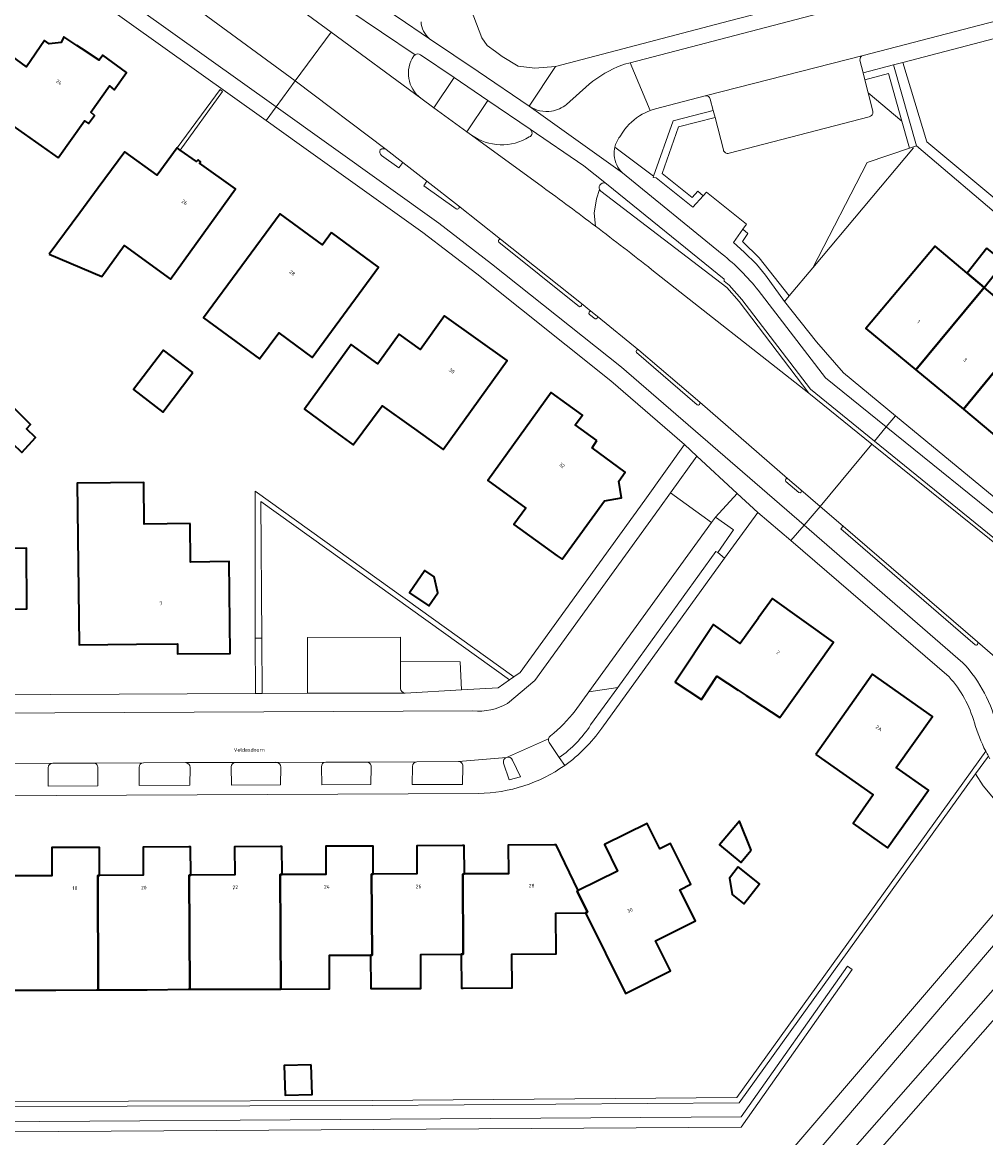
# Model space of a CAD drawing. Header units: metres. Extents: x 197700 to 204338, y 317132 to 325229.
# Tile 975 of 1056: x 199047 to 199142, y 320847 to 320957. Entities that reach past the tile are written whole.
import ezdxf
from ezdxf.enums import TextEntityAlignment as Align

# ---------------------------------------------------------------- set-up
doc = ezdxf.new("R2010")
doc.units = ezdxf.units.M
for name, color, linetype, lineweight in [('B-WE-GR-BEPLANTING_CULTUUR_BODEMBEDEKKER-GV', 90, 'Continuous', 18), ('B-WE-GR-BEPLANTING_CULTUUR_HEESTERS-GV', 90, 'Continuous', 18), ('B-WE-GR-GROENVOORZIENING-GV', 80, 'Continuous', 18), ('B-WE-IE-TERREINAFSCHEIDING_KUNSTMATIG_HEKWERK-G', 20, 'IE-TERREINAFSCHEIDING-KUNSTMATIG', 18), ('B-WE-IE-TERREINAFSCHEIDING_KUNSTMATIG_MUUR-G', 90, 'IE-TERREINAFSCHEIDING-KUNSTMATIG-DICHT', 18), ('B-WE-OG-BEBOUWING-GV', 7, 'Continuous', 35), ('B-WE-OG-BEBOUWING-T18', 10, 'Continuous', 18), ('B-WE-OG-TERREIN_CULTUURSCHEIDING-GV', 7, 'Continuous', 18), ('B-WE-OG-TERREIN_ERF-GV', 7, 'Continuous', 18), ('B-WE-OG-TOPOGRAFIE-T18', 10, 'Continuous', 18), ('B-WE-VH-VERHARDING_ASFALT-GV', 252, 'Continuous', 18), ('B-WE-VH-VERHARDING_BETONSTRAATSTEEN-GV', 252, 'Continuous', 18), ('B-WE-VH-VERHARDING_OPEN-GV', 252, 'Continuous', 18), ('B-WE-VH-VERHARDING_SIERBESTRATING-GV', 252, 'Continuous', 18), ('B-WE-VH-VERHARDING_STRAATBAKSTEEN-GV', 252, 'Continuous', 18), ('B-WE-VH-VERHARDING_TEGEL-GV', 252, 'Continuous', 18)]:
    doc.layers.add(name, color=color, linetype=linetype, lineweight=lineweight)
doc.styles.add('NLCS-ISO-M200-T18', font='NLCS-ISO.ttf', dxfattribs={"height": 0.36})
doc.linetypes.add('IE-TERREINAFSCHEIDING-KUNSTMATIG', pattern='A,4,[82,NLCS.SHX,S=0.75,R=90,X=0,Y=0],4,-2', length=10)
doc.linetypes.add('IE-TERREINAFSCHEIDING-KUNSTMATIG-DICHT', pattern='A,8,-1,[82,NLCS.SHX,S=0.75,R=90,X=0,Y=0],-1', length=10)

msp = doc.modelspace()

# ---------------------------------------------------------------- linework, layer by layer
at = {"layer": 'B-WE-GR-BEPLANTING_CULTUUR_BODEMBEDEKKER-GV'}
for points in [[(199085.846, 320953.977, 0.4072445), (199086.522, 320949.799)], [(199086.476, 320954.074, 0.3167036), (199085.955, 320954.083)], [(199091.524, 320946.152, 0.2991695), (199097.227, 320945.972)], [(199097.227, 320945.972, 0.5835424), (199097.304, 320946.749)], [(199101.748, 320889.377, -0.0562109), (199099.315, 320886.9)], [(199100.177, 320884.768, 0.095987), (199103.273, 320887.975)], [(199099.315, 320886.9, 0.2003085), (199099.118, 320886.607)], [(199099.118, 320886.607, 0.2031256), (199099.19, 320886.262)], [(199050.216, 320884.214, 0.4022026), (199049.754, 320883.756)], [(199054.644, 320883.745, 0.4507729), (199054.235, 320884.22)], [(199059.147, 320884.242, 0.4085145), (199058.726, 320883.794)], [(199063.757, 320883.793, 0.399139), (199063.294, 320884.262)], [(199068.231, 320884.278, 0.3884236), (199067.805, 320883.857)], [(199072.704, 320883.823, 0.3991557), (199072.259, 320884.29)], [(199077.134, 320884.317, 0.3770139), (199076.714, 320883.851)], [(199081.614, 320883.85, 0.4225226), (199081.158, 320884.322)], [(199086.135, 320884.351, 0.4015336), (199085.685, 320883.892)], [(199090.68, 320883.924, 0.4187099), (199090.229, 320884.371)]]:
    msp.add_lwpolyline(points, format="xyb", dxfattribs=at)
for points in [[(199085.955, 320954.083), (199085.846, 320953.977)], [(199087.792, 320948.86), (199089.797, 320951.829), (199086.476, 320954.074)], [(199086.522, 320949.799), (199087.792, 320948.86)], [(199097.304, 320946.749), (199093.137, 320949.566), (199091.055, 320946.489)], [(199091.055, 320946.489), (199091.524, 320946.152)], [(199103.273, 320887.975), (199105.953, 320891.687), (199103.096, 320891.245), (199101.748, 320889.377)], [(199099.19, 320886.262), (199100.177, 320884.768)], [(199142.656, 320884.652), (199142.517, 320884.896), (199141.256, 320883.143), (199141.989, 320881.973), (199143.356, 320880.371), (199148.603, 320875.816), (199120.843, 320843.441), (199117.654, 320840.394), (199114.205, 320837.643), (199110.525, 320835.211), (199106.954, 320833.239), (199103.468, 320831.716), (199099.861, 320830.51), (199096.16, 320829.631), (199092.395, 320829.087), (199088.597, 320828.881), (199067.739, 320828.835), (199045.844, 320829.6), (199036.326, 320830.676), (199011.113, 320836.611), (199006.101, 320838.301), (199001, 320840.522), (199000.021, 320841.108)], [(199049.754, 320883.756), (199049.742, 320881.946), (199054.661, 320881.978), (199054.644, 320883.745)], [(199054.235, 320884.22), (199050.216, 320884.214)], [(199058.726, 320883.794), (199058.732, 320882.004), (199063.731, 320882.055), (199063.757, 320883.793)], [(199063.294, 320884.262), (199059.148, 320884.242), (199059.147, 320884.242)], [(199067.805, 320883.857), (199067.857, 320882.038), (199072.68, 320882.056), (199072.704, 320883.823)], [(199072.259, 320884.29), (199072.236, 320884.291), (199072.212, 320884.29), (199068.231, 320884.278)], [(199076.714, 320883.851), (199076.763, 320882.082), (199081.593, 320882.089), (199081.614, 320883.85)], [(199081.158, 320884.322), (199077.134, 320884.317)], [(199085.685, 320883.892), (199085.671, 320882.12), (199090.633, 320882.116), (199090.68, 320883.924)], [(199090.229, 320884.371), (199086.135, 320884.351)], [(199125.259, 320845.45), (199151.326, 320875.923), (199151.386, 320876.047), (199146.926, 320879.92)]]:
    msp.add_lwpolyline(points, dxfattribs=at)
msp.add_lwpolyline([(199070.826, 320896.528), (199070.86, 320891.093), (199075.341, 320891.114), (199075.342, 320896.591), (199084.504, 320896.622), (199084.517, 320894.239), (199090.387, 320894.202), (199090.545, 320891.439), (199094.149, 320891.639), (199095.261, 320892.415), (199070.741, 320910.003)], close=True, dxfattribs=at)
at = {"layer": 'B-WE-GR-BEPLANTING_CULTUUR_HEESTERS-GV'}
for points in [[(199070.191, 320896.528), (199070.826, 320896.528), (199070.741, 320910.003), (199095.261, 320892.415), (199095.696, 320892.718), (199070.162, 320911.033)], [(199070.86, 320891.093), (199070.826, 320896.528), (199070.191, 320896.528), (199070.202, 320891.09)]]:
    msp.add_lwpolyline(points, close=True, dxfattribs=at)
at = {"layer": 'B-WE-GR-GROENVOORZIENING-GV'}
for points in [[(199133.991, 320947.539), (199134.614, 320945.331), (199134.746, 320944.864), (199135.047, 320944.966), (199135.41, 320945.09), (199133.153, 320953.086), (199130.163, 320952.301), (199130.335, 320951.622), (199132.665, 320952.238)], [(199130.665, 320950.318), (199133.991, 320947.539), (199132.665, 320952.238), (199130.335, 320951.622)], [(199109.481, 320942.091), (199109.444, 320941.987), (199109.749, 320941.925), (199113.355, 320939.038), (199114.386, 320940.172), (199113.854, 320940.62), (199113.281, 320939.994), (199110.319, 320942.365), (199111.942, 320946.97), (199115.551, 320947.903), (199115.377, 320948.58), (199111.407, 320947.554)], [(198996.031, 320853.803), (198995.885, 320852.86), (199009.341, 320847.612), (199118.142, 320848.319), (199129.076, 320863.843), (199128.605, 320864.175), (199118.142, 320849.319), (199009.341, 320848.612)]]:
    msp.add_lwpolyline(points, close=True, dxfattribs=at)
for points in [[(199114.386, 320940.172), (199114.721, 320940.54), (199118.637, 320937.372), (199118.294, 320936.883), (199118.797, 320936.459), (199118.268, 320935.657), (199119.889, 320934.063), (199122.86, 320930.295), (199125.188, 320933.067), (199130.57, 320943.44), (199134.746, 320944.864), (199134.614, 320945.331), (199133.991, 320947.539), (199130.665, 320950.318), (199131.117, 320948.53), (199131.11, 320948.281)], [(199116.371, 320944.707), (199115.551, 320947.903), (199111.942, 320946.97), (199110.319, 320942.365), (199113.281, 320939.994), (199113.854, 320940.62), (199114.386, 320940.172)], [(199130.768, 320947.967), (199116.935, 320944.365)], [(199142.253, 320885.387), (199117.686, 320851.239), (199081.737, 320850.94), (199009.559, 320850.741), (199009.554, 320857.939), (199009.551, 320861.627), (199009.547, 320862.459), (199009.517, 320869.37), (199009.502, 320872.908), (199009.5, 320880.879), (199009.5, 320882.348), (199008.78, 320882.348), (199008.796, 320880.33), (199008.809, 320878.638), (199009.062, 320850.24), (199081.741, 320850.44), (199117.922, 320850.712)], [(199094.687, 320884.212), (199095.244, 320882.549), (199096.356, 320882.847), (199095.565, 320884.506)], [(199117.922, 320850.712), (199141.256, 320883.143), (199142.517, 320884.896)], [(199045.458, 320823.322), (199067.75, 320822.615), (199087.638, 320822.536), (199091.1, 320822.664), (199095.691, 320823.195), (199100.216, 320824.134), (199104.64, 320825.473), (199108.925, 320827.203), (199113.82, 320829.761), (199118.352, 320832.827), (199122.592, 320836.286), (199128.737, 320842.626), (199155.199, 320872.735), (199171.932, 320858.237), (199172.46, 320860.515), (199169.378, 320863.186), (199156.496, 320874.258)], [(199153.699, 320874.045), (199127.208, 320843.916)], [(199088.819, 320779.422), (199105.254, 320793.097), (199111.171, 320798.021), (199131.591, 320815.089), (199145.218, 320826.935), (199158.689, 320839.79), (199167.063, 320847.047), (199170.926, 320853.891), (199171.932, 320858.237), (199155.199, 320872.735), (199128.737, 320842.626), (199122.592, 320836.286), (199118.352, 320832.827), (199113.82, 320829.761), (199108.925, 320827.203), (199104.64, 320825.473), (199100.216, 320824.134), (199095.691, 320823.195), (199091.1, 320822.664), (199087.638, 320822.536), (199067.75, 320822.615), (199045.458, 320823.322)]]:
    msp.add_lwpolyline(points, dxfattribs=at)
for points in [[(199131.11, 320948.281, -0.2683245), (199130.768, 320947.967)], [(199116.935, 320944.365, -0.4368229), (199116.371, 320944.707)], [(199094.984, 320884.783, 0.4051616), (199094.687, 320884.212)], [(199095.565, 320884.506, 0.4037807), (199094.984, 320884.783)], [(199142.517, 320884.896, -0.0088681), (199142.253, 320885.387)]]:
    msp.add_lwpolyline(points, format="xyb", dxfattribs=at)
at = {"layer": 'B-WE-IE-TERREINAFSCHEIDING_KUNSTMATIG_HEKWERK-G'}
for points in [[(199125.188, 320933.067), (199135.127, 320944.899)], [(199122.41, 320929.759), (199122.86, 320930.295)]]:
    msp.add_lwpolyline(points, dxfattribs=at)
at = {"layer": 'B-WE-IE-TERREINAFSCHEIDING_KUNSTMATIG_MUUR-G'}
msp.add_lwpolyline([(199062.784, 320944.686), (199066.963, 320950.468), (199066.711, 320950.656), (199062.49, 320944.902)], dxfattribs=at)
at = {"layer": 'B-WE-OG-BEBOUWING-GV'}
for points in [[(199050.757, 320943.899), (199053.332, 320947.554), (199053.75, 320947.288), (199054.324, 320948.095), (199053.96, 320948.417), (199055.805, 320951), (199056.256, 320950.633), (199057.484, 320952.32), (199055.15, 320954.026), (199054.796, 320953.542), (199053.051, 320954.701), (199052.598, 320955.002), (199051.306, 320955.859), (199051.034, 320955.291), (199049.858, 320955.162), (199049.395, 320955.48), (199047.616, 320952.892), (199044.977, 320954.802), (199039.693, 320947.499), (199044.245, 320944.205), (199046.26, 320947.067)], [(199049.861, 320934.403), (199055.048, 320932.203), (199057.253, 320935.263), (199061.837, 320931.959), (199068.239, 320940.843), (199064.694, 320943.398), (199064.776, 320943.508), (199064.546, 320943.728), (199064.402, 320943.556), (199062.784, 320944.686), (199062.49, 320944.902), (199060.506, 320942.198), (199057.312, 320944.521), (199054.686, 320940.956), (199052.871, 320938.49)], [(199077.724, 320936.534), (199076.837, 320935.325), (199072.647, 320938.405), (199065.095, 320928.132), (199070.614, 320924.076), (199072.509, 320926.654), (199075.812, 320924.226), (199082.356, 320933.13)], [(199142.113, 320931.116), (199140.43, 320932.54), (199137.282, 320935.196), (199130.443, 320927.09), (199135.344, 320923.02), (199140.15, 320928.79)], [(199142.38, 320935.02), (199140.43, 320932.54), (199142.113, 320931.116), (199144.09, 320933.61)], [(199144.792, 320924.893), (199146.836, 320927.241), (199144.2, 320929.35), (199142.113, 320931.116), (199140.15, 320928.79), (199135.344, 320923.02), (199140.051, 320919.111)], [(199077.661, 320917.2), (199079.849, 320915.618), (199082.716, 320919.457), (199085.559, 320917.417), (199085.904, 320917.169), (199088.728, 320915.142), (199095.026, 320923.915), (199088.874, 320928.331), (199086.49, 320925.007), (199084.4, 320926.519), (199083.048, 320924.65), (199082.286, 320923.597), (199079.663, 320925.499), (199075.029, 320919.108)], [(199149.47, 320920.96), (199151.608, 320923.633), (199146.987, 320927.415), (199146.836, 320927.241), (199144.792, 320924.893), (199140.051, 320919.111), (199144.774, 320915.189)], [(199064.036, 320922.728), (199061.125, 320924.947), (199058.158, 320921.055), (199061.069, 320918.836)], [(199045.778, 320915.337), (199046.212, 320915.775), (199047.148, 320914.847), (199048.51, 320916.314), (199047.619, 320917.196), (199048.018, 320917.599), (199044.877, 320920.711), (199042.636, 320918.449)], [(199103.897, 320916.024), (199101.762, 320917.566), (199102.462, 320918.535), (199099.383, 320920.76), (199093.121, 320912.08), (199096.868, 320909.37), (199095.698, 320907.748), (199099.972, 320904.665), (199100.458, 320904.314), (199104.629, 320910.096), (199106.333, 320910.375), (199106.054, 320912.037), (199106.687, 320912.925), (199103.42, 320915.312)], [(199063.769, 320907.844), (199059.226, 320907.795), (199059.18, 320911.895), (199052.62, 320911.822), (199052.797, 320895.873), (199058.468, 320895.936), (199062.499, 320895.98), (199062.511, 320894.979), (199067.711, 320895.037), (199067.611, 320904.086), (199063.811, 320904.044)], [(199036.611, 320902.851), (199036.667, 320894.857), (199044.767, 320894.905), (199044.74, 320899.405), (199047.64, 320899.422), (199047.604, 320905.423), (199043.578, 320905.374), (199043.619, 320902.904)], [(199087.85, 320902.575), (199086.923, 320903.209), (199085.414, 320901.004), (199087.299, 320899.714), (199088.191, 320901.018)], [(199118.624, 320890.895), (199121.926, 320888.715), (199127.244, 320896.139), (199121.204, 320900.466), (199119.797, 320898.502), (199119.789, 320898.491), (199118.02, 320896.021), (199115.393, 320897.902), (199111.621, 320892.189), (199114.207, 320890.482), (199115.738, 320892.801), (199117.842, 320891.412)], [(199125.505, 320885.079), (199131.161, 320881.086), (199129.166, 320878.259), (199132.572, 320875.854), (199136.598, 320881.557), (199133.435, 320883.789), (199136.99, 320888.825), (199131.084, 320892.99)], [(199106.849, 320861.562), (199111.164, 320863.71), (199109.678, 320866.694), (199113.606, 320868.649), (199112.072, 320871.729), (199113.157, 320872.272), (199111.17, 320876.293), (199110.088, 320875.757), (199108.847, 320878.262), (199104.631, 320876.201), (199105.93, 320873.542), (199102.061, 320871.652), (199101.941, 320871.593), (199102.953, 320869.527), (199102.771, 320869.438), (199106.7, 320861.488)], [(199119.112, 320875.622), (199117.972, 320878.492), (199116.005, 320876.16), (199118.085, 320874.405)], [(199050.51, 320861.826), (199054.525, 320861.852), (199054.699, 320861.852), (199054.664, 320873.121), (199054.664, 320873.129), (199054.829, 320873.13), (199054.825, 320875.891), (199054.655, 320875.891), (199050.128, 320875.884), (199050.132, 320873.107), (199045.833, 320873.087), (199045.655, 320873.086), (199045.699, 320861.811)], [(199059.524, 320861.866), (199063.557, 320861.905), (199063.728, 320861.905), (199063.66, 320873.172), (199063.826, 320873.173), (199063.814, 320875.951), (199063.643, 320875.95), (199059.125, 320875.93), (199059.138, 320873.151), (199054.829, 320873.13), (199054.664, 320873.129), (199054.664, 320873.121), (199054.699, 320861.852)], [(199068.517, 320861.905), (199072.539, 320861.908), (199072.708, 320861.909), (199072.657, 320873.214), (199072.657, 320873.216), (199072.835, 320873.217), (199072.814, 320875.997), (199072.644, 320875.996), (199068.135, 320875.961), (199068.157, 320873.194), (199063.826, 320873.173), (199063.66, 320873.172), (199063.728, 320861.905)], [(199072.657, 320873.214), (199072.708, 320861.909), (199077.528, 320861.949), (199077.501, 320865.26), (199081.562, 320865.285), (199081.723, 320865.286), (199081.666, 320873.259), (199081.831, 320873.26), (199081.818, 320876.036), (199081.647, 320876.035), (199077.136, 320876.015), (199077.149, 320873.237), (199072.835, 320873.217), (199072.657, 320873.216)], [(199090.642, 320876.079), (199086.119, 320876.049), (199086.138, 320873.281), (199081.831, 320873.26), (199081.666, 320873.259), (199081.723, 320865.286), (199081.562, 320865.285), (199081.576, 320861.972), (199081.746, 320861.973), (199086.525, 320861.995), (199086.51, 320865.34), (199090.518, 320865.365), (199090.696, 320865.366), (199090.656, 320873.276), (199090.83, 320873.277), (199090.812, 320876.08)], [(199099.712, 320876.146), (199095.136, 320876.11), (199095.159, 320873.309), (199090.83, 320873.277), (199090.656, 320873.276), (199090.696, 320865.366), (199090.518, 320865.365), (199090.543, 320862.003), (199090.713, 320862.004), (199095.538, 320862.039), (199095.514, 320865.375), (199099.883, 320865.407), (199099.853, 320869.416), (199102.771, 320869.438), (199102.953, 320869.527), (199101.941, 320871.593), (199102.061, 320871.652), (199099.882, 320876.147), (199099.807, 320876.147)], [(199117.828, 320873.973), (199116.96, 320872.871), (199117.225, 320871.261), (199118.395, 320870.339), (199119.944, 320872.305)], [(199075.712, 320854.456), (199073.05, 320854.386), (199073.126, 320851.455), (199075.788, 320851.525)]]:
    msp.add_lwpolyline(points, close=True, dxfattribs=at)
at = {"layer": 'B-WE-OG-TERREIN_CULTUURSCHEIDING-GV'}
for points in [[(199045.844, 320829.6), (199067.739, 320828.835), (199088.597, 320828.881), (199092.395, 320829.087), (199096.16, 320829.631), (199099.861, 320830.51), (199103.468, 320831.716), (199106.954, 320833.239), (199110.525, 320835.211), (199114.205, 320837.643), (199117.654, 320840.394), (199120.843, 320843.441), (199148.603, 320875.816), (199143.356, 320880.371), (199141.989, 320881.973), (199141.256, 320883.143), (199117.922, 320850.712), (199081.741, 320850.44), (199009.062, 320850.24)], [(198996.031, 320853.803), (199009.341, 320848.612), (199118.142, 320849.319), (199128.605, 320864.175), (199129.076, 320863.843), (199118.142, 320848.319), (199009.341, 320847.612), (198995.885, 320852.86), (198995.595, 320850.719), (198995.455, 320849.964)]]:
    msp.add_lwpolyline(points, dxfattribs=at)
at = {"layer": 'B-WE-OG-TERREIN_ERF-GV'}
for points in [[(199071.257, 320947.585), (199047.329, 320964.696), (199035.59, 320973.093), (199035.568, 320973.065), (199028.513, 320964.295), (199023.649, 320958.245)], [(199166.742, 320961.9), (199134.086, 320953.331), (199136.43, 320945.482), (199152.45, 320932.15)], [(199090.974, 320959.918), (199092.548, 320955.746), (199093.052, 320954.982), (199093.88, 320954.397), (199094.554, 320953.921), (199096.121, 320952.958), (199097.761, 320952.755), (199099.808, 320952.931), (199116.978, 320957.419)], [(199023.398, 320890.869), (199029.792, 320890.899), (199070.202, 320891.09), (199070.191, 320896.528), (199070.162, 320911.033), (199095.696, 320892.718), (199096.311, 320893.147), (199108.625, 320910.146), (199112.528, 320915.63), (199105.253, 320921.934), (199092.063, 320932.483), (199086.711, 320936.537), (199074.521, 320945.251), (199071.257, 320947.585)], [(199144.39, 320937.47), (199135.41, 320945.09), (199135.047, 320944.966), (199134.746, 320944.864), (199130.57, 320943.44), (199125.188, 320933.067), (199122.86, 320930.295), (199119.889, 320934.063), (199118.268, 320935.657), (199118.797, 320936.459), (199118.294, 320936.883), (199117.367, 320935.561), (199118.435, 320934.625), (199119.627, 320933.426), (199120.544, 320932.346), (199122.41, 320929.759), (199125.554, 320925.756), (199128.238, 320922.693), (199133.355, 320918.478), (199150.205, 320904.597)], [(199144.774, 320915.189), (199140.051, 320919.111), (199135.344, 320923.02), (199130.443, 320927.09), (199137.282, 320935.196), (199140.43, 320932.54), (199142.38, 320935.02)], [(199144.09, 320933.61), (199142.113, 320931.116), (199144.2, 320929.35)], [(199138.645, 320892.724), (199123.021, 320906.156), (199119.787, 320908.936), (199116.486, 320904.431), (199104.369, 320887.671)], [(199009.559, 320850.741), (199081.737, 320850.94), (199117.686, 320851.239), (199142.253, 320885.387)], [(199092.214, 320881.228), (199029.684, 320880.937), (199023.49, 320880.908)], [(199045.833, 320873.087), (199050.132, 320873.107), (199050.128, 320875.884), (199054.655, 320875.891), (199054.825, 320875.891), (199054.829, 320873.13), (199059.138, 320873.151), (199059.125, 320875.93), (199063.643, 320875.95), (199063.814, 320875.951), (199063.826, 320873.173), (199068.157, 320873.194), (199068.135, 320875.961), (199072.644, 320875.996), (199072.814, 320875.997), (199072.835, 320873.217), (199077.149, 320873.237), (199077.136, 320876.015), (199081.647, 320876.035), (199081.818, 320876.036), (199081.831, 320873.26), (199086.138, 320873.281), (199086.119, 320876.049), (199090.642, 320876.079), (199090.812, 320876.08), (199090.83, 320873.277), (199095.159, 320873.309), (199095.136, 320876.11), (199099.712, 320876.146), (199099.807, 320876.147), (199099.882, 320876.147), (199102.061, 320871.652), (199105.93, 320873.542), (199104.631, 320876.201), (199108.847, 320878.262), (199110.088, 320875.757), (199111.17, 320876.293), (199113.157, 320872.272), (199112.072, 320871.729), (199113.606, 320868.649), (199109.678, 320866.694), (199111.164, 320863.71), (199106.849, 320861.562), (199106.7, 320861.488), (199102.771, 320869.438), (199099.853, 320869.416), (199099.883, 320865.407), (199095.514, 320865.375), (199095.538, 320862.039), (199090.713, 320862.004), (199090.543, 320862.003), (199090.518, 320865.365), (199086.51, 320865.34), (199086.525, 320861.995), (199081.746, 320861.973), (199081.576, 320861.972), (199081.562, 320865.285), (199077.501, 320865.26), (199077.528, 320861.949), (199072.708, 320861.909), (199072.539, 320861.908), (199068.517, 320861.905), (199063.728, 320861.905), (199063.557, 320861.905), (199059.524, 320861.866), (199054.699, 320861.852), (199054.525, 320861.852), (199050.51, 320861.826), (199045.699, 320861.811)]]:
    msp.add_lwpolyline(points, dxfattribs=at)
for points in [[(199053.051, 320954.701), (199054.796, 320953.542), (199055.15, 320954.026), (199057.484, 320952.32), (199056.256, 320950.633), (199055.805, 320951), (199053.96, 320948.417), (199054.324, 320948.095), (199053.75, 320947.288), (199053.332, 320947.554), (199050.757, 320943.899), (199046.26, 320947.067), (199044.245, 320944.205), (199039.693, 320947.499), (199044.977, 320954.802), (199047.616, 320952.892), (199049.395, 320955.48), (199049.858, 320955.162), (199051.034, 320955.291), (199051.306, 320955.859), (199052.598, 320955.002)], [(199055.048, 320932.203), (199049.861, 320934.403), (199052.871, 320938.49), (199054.686, 320940.956), (199057.312, 320944.521), (199060.506, 320942.198), (199062.49, 320944.902), (199062.784, 320944.686), (199064.402, 320943.556), (199064.546, 320943.728), (199064.776, 320943.508), (199064.694, 320943.398), (199068.239, 320940.843), (199061.837, 320931.959), (199057.253, 320935.263)], [(199072.647, 320938.405), (199076.837, 320935.325), (199077.724, 320936.534), (199082.356, 320933.13), (199075.812, 320924.226), (199072.509, 320926.654), (199070.614, 320924.076), (199065.095, 320928.132)], [(199079.849, 320915.618), (199077.661, 320917.2), (199075.029, 320919.108), (199079.663, 320925.499), (199082.286, 320923.597), (199083.048, 320924.65), (199084.4, 320926.519), (199086.49, 320925.007), (199088.874, 320928.331), (199095.026, 320923.915), (199088.728, 320915.142), (199085.904, 320917.169), (199085.559, 320917.417), (199082.716, 320919.457)], [(199064.036, 320922.728), (199061.069, 320918.836), (199058.158, 320921.055), (199061.125, 320924.947)], [(199042.636, 320918.449), (199044.877, 320920.711), (199048.018, 320917.599), (199047.619, 320917.196), (199048.51, 320916.314), (199047.148, 320914.847), (199046.212, 320915.775), (199045.778, 320915.337)], [(199102.462, 320918.535), (199101.762, 320917.566), (199103.897, 320916.024), (199103.42, 320915.312), (199106.687, 320912.925), (199106.054, 320912.037), (199106.333, 320910.375), (199104.629, 320910.096), (199100.458, 320904.314), (199099.972, 320904.665), (199095.698, 320907.748), (199096.868, 320909.37), (199093.121, 320912.08), (199099.383, 320920.76)], [(199059.226, 320907.795), (199063.769, 320907.844), (199063.811, 320904.044), (199067.611, 320904.086), (199067.711, 320895.037), (199062.511, 320894.979), (199062.499, 320895.98), (199058.468, 320895.936), (199052.797, 320895.873), (199052.62, 320911.822), (199059.18, 320911.895)], [(199036.611, 320902.851), (199043.619, 320902.904), (199043.578, 320905.374), (199047.604, 320905.423), (199047.64, 320899.422), (199044.74, 320899.405), (199044.767, 320894.905), (199036.667, 320894.857)], [(199087.85, 320902.575), (199088.191, 320901.018), (199087.299, 320899.714), (199085.414, 320901.004), (199086.923, 320903.209)], [(199119.797, 320898.502), (199121.204, 320900.466), (199127.244, 320896.139), (199121.926, 320888.715), (199118.624, 320890.895), (199117.842, 320891.412), (199115.738, 320892.801), (199114.207, 320890.482), (199111.621, 320892.189), (199115.393, 320897.902), (199118.02, 320896.021), (199119.789, 320898.491)], [(199125.505, 320885.079), (199131.084, 320892.99), (199136.99, 320888.825), (199133.435, 320883.789), (199136.598, 320881.557), (199132.572, 320875.854), (199129.166, 320878.259), (199131.161, 320881.086)], [(199119.112, 320875.622), (199118.085, 320874.405), (199116.005, 320876.16), (199117.972, 320878.492)], [(199117.828, 320873.973), (199119.944, 320872.305), (199118.395, 320870.339), (199117.225, 320871.261), (199116.96, 320872.871)], [(199075.712, 320854.456), (199075.788, 320851.525), (199073.126, 320851.455), (199073.05, 320854.386)]]:
    msp.add_lwpolyline(points, close=True, dxfattribs=at)
for points in [[(199141.141, 320888.19, 0.1120742), (199138.645, 320892.724)], [(199142.253, 320885.387, -0.0484028), (199141.141, 320888.19)], [(199104.369, 320887.671, -0.0867381), (199100.725, 320883.994)], [(199100.725, 320883.994, -0.1523361), (199092.214, 320881.228)]]:
    msp.add_lwpolyline(points, format="xyb", dxfattribs=at)
at = {"layer": 'B-WE-VH-VERHARDING_ASFALT-GV'}
for points in [[(199044.903, 320982.186), (199044.55, 320982.972), (199020.528, 321000), (198996.883, 321016.761), (198993.321, 321012.007), (199022.883, 320990.774), (199026.825, 320987.764), (199029.928, 320985.418), (199041.794, 320975.206), (199049.881, 320969.327), (199049.999, 320969.221), (199052.583, 320967.325), (199073.631, 320951.882), (199074.134, 320951.502), (199077.67, 320956.314)], [(199077.67, 320956.314), (199072.638, 320960.017), (199072.154, 320960.373), (199069.026, 320962.662), (199056.506, 320972.441), (199052.025, 320975.685), (199047.929, 320978.543)], [(199177.882, 320971.728), (199130.229, 320959.296), (199107.188, 320953.275), (199109.149, 320948.572), (199109.685, 320948.742), (199114.585, 320950.021), (199130.151, 320954.017), (199179.622, 320966.897)], [(199084.18, 320957.826), (199087.377, 320955.667)], [(199086.522, 320949.799), (199077.67, 320956.314), (199074.134, 320951.502), (199083.109, 320944.727), (199084.734, 320943.446), (199087.128, 320941.624), (199090.253, 320939.185), (199094.386, 320935.893), (199102.363, 320929.554), (199103.306, 320928.774), (199103.923, 320928.289), (199108.031, 320924.96), (199114.038, 320919.802), (199122.711, 320912.293), (199124.019, 320911.172), (199125.925, 320909.527), (199131.032, 320915.68), (199124.818, 320920.693), (199109.321, 320932.876)], [(199098.52, 320941.046), (199091.524, 320946.152), (199091.055, 320946.489), (199087.792, 320948.86), (199086.522, 320949.799)], [(199168.993, 320884.58), (199163.625, 320889.144), (199158.153, 320893.638), (199144.132, 320905.112), (199131.032, 320915.68), (199125.925, 320909.527), (199128.195, 320907.568), (199141.435, 320896.162), (199144.662, 320893.386), (199147, 320891.536), (199147.065, 320891.485), (199147.127, 320891.434), (199173.641, 320869.596), (199173.716, 320869.534), (199175.246, 320868.224)], [(199127.208, 320843.916), (199153.699, 320874.045), (199151.326, 320875.923), (199125.259, 320845.45)]]:
    msp.add_lwpolyline(points, dxfattribs=at)
for points in [[(199087.377, 320955.667, -0.204431), (199086.542, 320957.326)], [(199103.761, 320937.164, 0.0046909), (199098.52, 320941.046)], [(199109.321, 320932.876, 0.0050713), (199103.761, 320937.164)]]:
    msp.add_lwpolyline(points, format="xyb", dxfattribs=at)
at = {"layer": 'B-WE-VH-VERHARDING_BETONSTRAATSTEEN-GV'}
for points in [[(199085.846, 320953.977), (199085.955, 320954.083), (199079.311, 320958.548), (199075.649, 320961.01)], [(199072.638, 320960.017), (199077.67, 320956.314), (199086.522, 320949.799)], [(199130.151, 320954.017), (199114.585, 320950.021)], [(199131.11, 320948.281), (199131.117, 320948.53), (199130.665, 320950.318), (199130.335, 320951.622), (199130.163, 320952.301), (199129.851, 320953.536)], [(199115.077, 320949.712), (199115.377, 320948.58), (199115.551, 320947.903), (199116.371, 320944.707)], [(199116.935, 320944.365), (199130.768, 320947.967)], [(199091.524, 320946.152), (199098.52, 320941.046)], [(199104.835, 320941.357), (199102.616, 320943.117), (199097.304, 320946.749)], [(199104.163, 320940.791), (199103.855, 320939.877), (199103.636, 320938.456), (199103.761, 320937.164)], [(199103.761, 320937.164), (199103.636, 320938.456), (199103.855, 320939.877), (199104.163, 320940.791)], [(199104.282, 320940.633), (199116.71, 320931.119), (199117.93, 320929.737), (199124.818, 320920.693), (199131.032, 320915.68), (199144.132, 320905.112), (199158.153, 320893.638), (199163.625, 320889.144)], [(199109.321, 320932.876), (199124.818, 320920.693), (199117.93, 320929.737), (199116.71, 320931.119), (199104.282, 320940.633)], [(199169.413, 320884.739), (199164.539, 320888.844), (199150.625, 320900.296), (199131.281, 320915.979), (199124.981, 320921.087), (199118.194, 320929.955), (199116.944, 320931.36), (199116.458, 320931.764), (199116.441, 320931.937), (199104.835, 320941.357)]]:
    msp.add_lwpolyline(points, dxfattribs=at)
for points in [[(199086.522, 320949.799, -0.4072445), (199085.846, 320953.977)], [(199129.851, 320953.536, -0.3827596), (199130.151, 320954.017)], [(199114.585, 320950.021, -0.4006577), (199115.077, 320949.712)], [(199130.768, 320947.967, 0.2683245), (199131.11, 320948.281)], [(199097.227, 320945.972, -0.2991695), (199091.524, 320946.152)], [(199097.304, 320946.749, -0.5835424), (199097.227, 320945.972)], [(199116.371, 320944.707, 0.4368229), (199116.935, 320944.365)], [(199098.52, 320941.046, -0.0046909), (199103.761, 320937.164)], [(199104.835, 320941.357, 0.759256), (199104.163, 320940.791)], [(199104.163, 320940.791, -0.759256), (199104.835, 320941.357)], [(199104.163, 320940.791, 0.1112358), (199104.282, 320940.633)], [(199104.282, 320940.633, -0.1112358), (199104.163, 320940.791)], [(199103.761, 320937.164, -0.0050713), (199109.321, 320932.876)]]:
    msp.add_lwpolyline(points, format="xyb", dxfattribs=at)
at = {"layer": 'B-WE-VH-VERHARDING_OPEN-GV'}
for points in [[(199082.521, 320944.717, 0.3554573), (199082.652, 320944.14)], [(199083.109, 320944.727, 0.312951), (199082.521, 320944.717)], [(199090, 320938.868, 0.8667708), (199090.253, 320939.185)], [(199094.386, 320935.893, 0.69819), (199094.232, 320935.584)], [(199102.181, 320929.228, 0.6332019), (199102.363, 320929.554)], [(199103.306, 320928.774, 0.7018282), (199103.148, 320928.469)], [(199103.707, 320928.035, 0.7234921), (199103.923, 320928.289)], [(199108.031, 320924.96, 0.8991896), (199107.811, 320924.705)], [(199113.789, 320919.556, 0.8020282), (199114.038, 320919.802)], [(199122.711, 320912.293, 0.668296), (199122.525, 320912.003)], [(199123.822, 320910.899, 0.830103), (199124.019, 320911.172)], [(199141.213, 320895.867, 0.8607796), (199141.435, 320896.162)]]:
    msp.add_lwpolyline(points, format="xyb", dxfattribs=at)
for points in [[(199082.652, 320944.14), (199084.357, 320942.925), (199084.734, 320943.446), (199083.109, 320944.727)], [(199087.128, 320941.624), (199086.805, 320941.163), (199090, 320938.868)], [(199090.253, 320939.185), (199087.128, 320941.624)], [(199094.232, 320935.584), (199102.181, 320929.228)], [(199102.363, 320929.554), (199094.386, 320935.893)], [(199103.148, 320928.469), (199103.707, 320928.035)], [(199103.923, 320928.289), (199103.306, 320928.774)], [(199107.811, 320924.705), (199113.789, 320919.556)], [(199114.038, 320919.802), (199108.031, 320924.96)], [(199122.525, 320912.003), (199123.822, 320910.899)], [(199124.019, 320911.172), (199122.711, 320912.293)], [(199141.435, 320896.162), (199128.195, 320907.568), (199127.969, 320907.306), (199141.213, 320895.867)]]:
    msp.add_lwpolyline(points, dxfattribs=at)
at = {"layer": 'B-WE-VH-VERHARDING_SIERBESTRATING-GV'}
for points in [[(199106.362, 320953.045, 0.0879744), (199103.136, 320951.177)], [(199099.426, 320948.527, -0.1900398), (199097.21, 320949.008)], [(199100.878, 320949.177, -0.1305831), (199099.426, 320948.527)], [(199106.468, 320946.461, -0.1172085), (199108.363, 320948.209)], [(199105.6, 320944.141, -0.0772235), (199105.662, 320944.969)], [(199105.662, 320944.969, -0.1076037), (199106.15, 320945.989)], [(199106.415, 320942.43, -0.1843199), (199105.6, 320944.141)]]:
    msp.add_lwpolyline(points, format="xyb", dxfattribs=at)
for points in [[(199108.363, 320948.209), (199109.149, 320948.572), (199107.188, 320953.275), (199106.623, 320953.136), (199106.362, 320953.045)], [(199103.136, 320951.177), (199100.878, 320949.177)], [(199097.21, 320949.008), (199106.415, 320942.43)], [(199106.15, 320945.989), (199106.468, 320946.461)]]:
    msp.add_lwpolyline(points, dxfattribs=at)
at = {"layer": 'B-WE-VH-VERHARDING_STRAATBAKSTEEN-GV'}
for points in [[(199101.748, 320889.377), (199103.096, 320891.245), (199115.189, 320907.945), (199111.156, 320910.878), (199110.061, 320909.363), (199097.757, 320892.359), (199095.087, 320890.102)], [(199084.517, 320894.239), (199084.504, 320896.622), (199075.342, 320896.591), (199075.341, 320891.114), (199084.942, 320891.129)], [(199084.532, 320891.571), (199084.517, 320894.239)], [(199091.667, 320889.36), (199029.763, 320889.087), (199029.682, 320884.113), (199032.135, 320884.124), (199036.304, 320884.147), (199041.245, 320884.171), (199045.268, 320884.178), (199050.216, 320884.214), (199054.235, 320884.22), (199059.147, 320884.242), (199059.148, 320884.242), (199063.294, 320884.262)], [(199063.294, 320884.262), (199068.231, 320884.278), (199072.212, 320884.29), (199072.236, 320884.291), (199072.259, 320884.29), (199077.134, 320884.317), (199081.158, 320884.322), (199086.135, 320884.351), (199090.229, 320884.371), (199094.984, 320884.783), (199099.118, 320886.607)]]:
    msp.add_lwpolyline(points, dxfattribs=at)
msp.add_lwpolyline([(199115.603, 320908.478), (199115.189, 320907.945), (199103.096, 320891.245), (199105.953, 320891.687), (199115.629, 320905.073), (199115.819, 320904.98), (199117.367, 320907.214)], close=True, dxfattribs=at)
for points in [[(199084.942, 320891.129, -0.4129289), (199084.532, 320891.571)], [(199095.087, 320890.102, -0.1514387), (199091.667, 320889.36)], [(199099.315, 320886.9, 0.0562109), (199101.748, 320889.377)], [(199099.118, 320886.607, -0.2003085), (199099.315, 320886.9)]]:
    msp.add_lwpolyline(points, format="xyb", dxfattribs=at)
at = {"layer": 'B-WE-VH-VERHARDING_TEGEL-GV'}
for points in [[(199087.377, 320955.667), (199092.18, 320952.414), (199097.21, 320949.008), (199099.808, 320952.931), (199097.761, 320952.755), (199096.121, 320952.958), (199094.554, 320953.921), (199093.88, 320954.397), (199093.052, 320954.982), (199092.548, 320955.746), (199090.974, 320959.918), (199087.654, 320985.264), (199086.329, 320995.55), (199085.145, 321004.727), (199084.365, 321010.481), (199083.745, 321014.829), (199083.578, 321014.887)], [(198992.088, 321008.933), (198991.394, 321009.434), (198990.138, 321007.757), (199048.314, 320966.035), (199072.254, 320948.943), (199074.134, 320951.502), (199073.631, 320951.882), (199052.583, 320967.325)], [(199177.505, 320973.258), (199163.918, 320969.702), (199161.365, 320969.034), (199130.679, 320961.004), (199130.192, 320960.877), (199129.329, 320960.651), (199116.978, 320957.419), (199099.808, 320952.931), (199097.21, 320949.008)], [(199106.362, 320953.045), (199106.623, 320953.136), (199107.188, 320953.275), (199130.229, 320959.296), (199177.882, 320971.728)], [(199179.622, 320966.897), (199130.151, 320954.017)], [(199129.851, 320953.536), (199130.163, 320952.301), (199133.153, 320953.086), (199134.086, 320953.331), (199166.742, 320961.9)], [(199116.262, 320934.401), (199106.415, 320942.43), (199097.21, 320949.008), (199092.18, 320952.414), (199087.377, 320955.667), (199084.18, 320957.826), (199083.631, 320958.197), (199080.571, 320960.263), (199079.311, 320958.548), (199085.955, 320954.083)], [(199086.476, 320954.074), (199089.797, 320951.829), (199093.137, 320949.566), (199097.304, 320946.749), (199102.616, 320943.117), (199104.835, 320941.357), (199116.441, 320931.937), (199116.458, 320931.764), (199116.944, 320931.36), (199118.194, 320929.955), (199124.981, 320921.087), (199131.281, 320915.979), (199132.435, 320917.369), (199126.445, 320922.21), (199119.796, 320930.862)], [(199083.109, 320944.727), (199074.134, 320951.502), (199072.254, 320948.943), (199088.302, 320937.485), (199093.511, 320933.452), (199106.323, 320923.253), (199124.33, 320907.675), (199125.925, 320909.527), (199124.019, 320911.172)], [(199100.878, 320949.177), (199103.136, 320951.177)], [(199114.585, 320950.021), (199109.685, 320948.742), (199109.149, 320948.572), (199108.363, 320948.209)], [(199115.377, 320948.58), (199115.077, 320949.712)], [(199105.662, 320944.969), (199109.481, 320942.091), (199111.407, 320947.554), (199115.377, 320948.58)], [(199106.468, 320946.461), (199106.15, 320945.989)], [(199132.435, 320917.369), (199133.355, 320918.478), (199128.238, 320922.693), (199125.554, 320925.756), (199122.41, 320929.759), (199120.544, 320932.346), (199119.627, 320933.426), (199118.435, 320934.625), (199117.367, 320935.561), (199118.294, 320936.883), (199118.637, 320937.372), (199114.721, 320940.54), (199114.386, 320940.172), (199113.355, 320939.038), (199109.749, 320941.925), (199109.444, 320941.987), (199109.481, 320942.091), (199105.662, 320944.969)], [(199090, 320938.868), (199086.805, 320941.163), (199087.128, 320941.624), (199084.734, 320943.446), (199084.357, 320942.925), (199082.652, 320944.14)], [(199106.415, 320942.43), (199116.262, 320934.401)], [(199094.386, 320935.893), (199090.253, 320939.185)], [(199102.181, 320929.228), (199094.232, 320935.584)], [(199119.796, 320930.862), (199126.445, 320922.21), (199132.435, 320917.369)], [(199103.306, 320928.774), (199102.363, 320929.554)], [(199103.707, 320928.035), (199103.148, 320928.469)], [(199108.031, 320924.96), (199103.923, 320928.289)], [(199113.789, 320919.556), (199107.811, 320924.705)], [(199122.711, 320912.293), (199114.038, 320919.802)], [(199178.451, 320881.908), (199177.405, 320882.285), (199163.767, 320893.534), (199150.205, 320904.597), (199133.355, 320918.478), (199132.435, 320917.369), (199145.213, 320907.042), (199160.059, 320894.895), (199165.47, 320890.444)], [(199165.47, 320890.444), (199160.059, 320894.895), (199145.213, 320907.042), (199132.435, 320917.369), (199131.281, 320915.979), (199150.625, 320900.296), (199164.539, 320888.844), (199169.413, 320884.739)], [(199111.156, 320910.878), (199113.763, 320914.485), (199112.528, 320915.63), (199108.625, 320910.146), (199096.311, 320893.147), (199095.696, 320892.718), (199095.261, 320892.415), (199094.149, 320891.639), (199090.545, 320891.439), (199084.979, 320891.129), (199084.942, 320891.129), (199075.341, 320891.114), (199070.86, 320891.093), (199070.202, 320891.09), (199029.792, 320890.899), (199029.763, 320889.087), (199091.667, 320889.36)], [(199123.822, 320910.899), (199122.525, 320912.003)], [(199095.087, 320890.102), (199097.757, 320892.359), (199110.061, 320909.363), (199111.156, 320910.878)], [(199141.213, 320895.867), (199127.969, 320907.306), (199128.195, 320907.568), (199125.925, 320909.527), (199124.33, 320907.675), (199140.012, 320894.107)], [(199140.012, 320894.107), (199124.33, 320907.675), (199123.021, 320906.156), (199138.645, 320892.724)], [(199115.819, 320904.98), (199115.629, 320905.073), (199105.953, 320891.687), (199103.273, 320887.975)], [(199104.369, 320887.671), (199116.486, 320904.431), (199115.819, 320904.98)], [(199147, 320891.536), (199144.662, 320893.386), (199141.435, 320896.162)], [(199090.545, 320891.439), (199090.387, 320894.202), (199084.517, 320894.239), (199084.532, 320891.571)], [(199084.942, 320891.129), (199084.979, 320891.129), (199090.545, 320891.439)], [(199099.118, 320886.607), (199094.984, 320884.783), (199090.229, 320884.371)], [(199100.725, 320883.994), (199100.177, 320884.768), (199099.19, 320886.262)], [(199095.565, 320884.506), (199096.356, 320882.847), (199095.244, 320882.549), (199094.687, 320884.212)], [(199100.177, 320884.768), (199100.725, 320883.994)], [(199032.135, 320884.124), (199029.682, 320884.113), (199029.684, 320880.937), (199092.214, 320881.228)], [(199050.216, 320884.214), (199045.268, 320884.178)], [(199054.644, 320883.745), (199054.661, 320881.978), (199049.742, 320881.946), (199049.754, 320883.756)], [(199059.147, 320884.242), (199054.235, 320884.22)], [(199063.757, 320883.793), (199063.731, 320882.055), (199058.732, 320882.004), (199058.726, 320883.794)], [(199068.231, 320884.278), (199063.294, 320884.262)], [(199072.704, 320883.823), (199072.68, 320882.056), (199067.857, 320882.038), (199067.805, 320883.857)], [(199077.134, 320884.317), (199072.259, 320884.29)], [(199081.614, 320883.85), (199081.593, 320882.089), (199076.763, 320882.082), (199076.714, 320883.851)], [(199086.135, 320884.351), (199081.158, 320884.322)], [(199090.68, 320883.924), (199090.633, 320882.116), (199085.671, 320882.12), (199085.685, 320883.892)]]:
    msp.add_lwpolyline(points, dxfattribs=at)
for points in [[(199047.329, 320964.696), (199071.257, 320947.585), (199072.254, 320948.943), (199048.314, 320966.035), (198990.138, 321007.757), (198989.138, 321006.423), (199027.536, 320978.862), (199029.696, 320977.312), (199034.074, 320974.146), (199035.568, 320973.065), (199035.59, 320973.093)], [(199134.086, 320953.331), (199133.153, 320953.086), (199135.41, 320945.09), (199144.39, 320937.47), (199146.09, 320936.04), (199160.85, 320923.667), (199161.392, 320924.305), (199160.74, 320925.54), (199156.27, 320929.39), (199152.45, 320932.15), (199136.43, 320945.482)], [(199091.055, 320946.489), (199093.137, 320949.566), (199089.797, 320951.829), (199087.792, 320948.86)], [(199113.763, 320914.485), (199117.719, 320910.816), (199119.787, 320908.936), (199123.021, 320906.156), (199124.33, 320907.675), (199106.323, 320923.253), (199093.511, 320933.452), (199088.302, 320937.485), (199072.254, 320948.943), (199071.257, 320947.585), (199074.521, 320945.251), (199086.711, 320936.537), (199092.063, 320932.483), (199105.253, 320921.934), (199112.528, 320915.63)], [(199115.603, 320908.478), (199117.719, 320910.816), (199113.763, 320914.485), (199111.156, 320910.878), (199115.189, 320907.945)], [(199117.719, 320910.816), (199115.603, 320908.478), (199117.367, 320907.214), (199115.819, 320904.98), (199116.486, 320904.431), (199119.787, 320908.936)]]:
    msp.add_lwpolyline(points, close=True, dxfattribs=at)
for points in [[(199086.542, 320957.326, 0.204431), (199087.377, 320955.667)], [(199085.955, 320954.083, -0.3167036), (199086.476, 320954.074)], [(199130.151, 320954.017, 0.3827596), (199129.851, 320953.536)], [(199103.136, 320951.177, -0.0879744), (199106.362, 320953.045)], [(199115.077, 320949.712, 0.4006577), (199114.585, 320950.021)], [(199097.21, 320949.008, 0.1900398), (199099.426, 320948.527)], [(199099.426, 320948.527, 0.1305831), (199100.878, 320949.177)], [(199108.363, 320948.209, 0.1172085), (199106.468, 320946.461)], [(199105.662, 320944.969, 0.0772235), (199105.6, 320944.141)], [(199106.15, 320945.989, 0.1076037), (199105.662, 320944.969)], [(199082.652, 320944.14, -0.3554573), (199082.521, 320944.717)], [(199082.521, 320944.717, -0.312951), (199083.109, 320944.727)], [(199105.6, 320944.141, 0.1843199), (199106.415, 320942.43)], [(199090.253, 320939.185, -0.8667708), (199090, 320938.868)], [(199094.232, 320935.584, -0.69819), (199094.386, 320935.893)], [(199119.796, 320930.862, 0.0592394), (199116.262, 320934.401)], [(199116.262, 320934.401, -0.0592394), (199119.796, 320930.862)], [(199102.363, 320929.554, -0.6332019), (199102.181, 320929.228)], [(199103.148, 320928.469, -0.7018282), (199103.306, 320928.774)], [(199103.923, 320928.289, -0.7234921), (199103.707, 320928.035)], [(199107.811, 320924.705, -0.8991896), (199108.031, 320924.96)], [(199114.038, 320919.802, -0.8020282), (199113.789, 320919.556)], [(199122.525, 320912.003, -0.668296), (199122.711, 320912.293)], [(199124.019, 320911.172, -0.830103), (199123.822, 320910.899)], [(199141.435, 320896.162, -0.8607796), (199141.213, 320895.867)], [(199143.405, 320887.672, 0.1306636), (199140.012, 320894.107)], [(199140.012, 320894.107, -0.1306636), (199143.405, 320887.672)], [(199138.645, 320892.724, -0.1120742), (199141.141, 320888.19)], [(199084.532, 320891.571, 0.4129289), (199084.942, 320891.129)], [(199091.667, 320889.36, 0.1514387), (199095.087, 320890.102)], [(199103.273, 320887.975, -0.095987), (199100.177, 320884.768)], [(199141.141, 320888.19, 0.0484028), (199142.253, 320885.387)], [(199100.725, 320883.994, 0.0867381), (199104.369, 320887.671)], [(199099.19, 320886.262, -0.2031256), (199099.118, 320886.607)], [(199094.687, 320884.212, -0.4051616), (199094.984, 320884.783)], [(199094.984, 320884.783, -0.4037807), (199095.565, 320884.506)], [(199142.253, 320885.387, 0.0088681), (199142.517, 320884.896)], [(199049.754, 320883.756, -0.4022026), (199050.216, 320884.214)], [(199054.235, 320884.22, -0.4507729), (199054.644, 320883.745)], [(199058.726, 320883.794, -0.4085145), (199059.147, 320884.242)], [(199063.294, 320884.262, -0.399139), (199063.757, 320883.793)], [(199067.805, 320883.857, -0.3884236), (199068.231, 320884.278)], [(199072.259, 320884.29, -0.3991557), (199072.704, 320883.823)], [(199076.714, 320883.851, -0.3770139), (199077.134, 320884.317)], [(199081.158, 320884.322, -0.4225226), (199081.614, 320883.85)], [(199085.685, 320883.892, -0.4015336), (199086.135, 320884.351)], [(199090.229, 320884.371, -0.4187099), (199090.68, 320883.924)], [(199092.214, 320881.228, 0.1523361), (199100.725, 320883.994)]]:
    msp.add_lwpolyline(points, format="xyb", dxfattribs=at)

# ---------------------------------------------------------------- texts
at = {"layer": 'B-WE-OG-BEBOUWING-T18', "style": 'NLCS-ISO-M200-T18'}
for s, rotation, p in [('24', 326.5, (199050.82, 320951.38)), ('26', 324.3, (199063.211, 320939.536)), ('28', 323.7, (199073.832, 320932.569)), ('1', 320.7, (199135.634, 320927.75)), ('3', 320.7, (199140.224, 320923.987)), ('30', 324.4, (199089.578, 320922.902)), ('32', 324.2, (199100.448, 320913.581)), ('7', 0.6, (199060.88, 320899.962)), ('2', 324.4, (199121.771, 320895.139)), ('2A', 324.9, (199131.714, 320887.651)), ('28', 0.5, (199097.455, 320872.128)), ('18', 0.1, (199052.398, 320871.888)), ('20', 0.2, (199059.186, 320871.93)), ('22', 0.4, (199068.216, 320871.962)), ('24', 0.2, (199077.259, 320872.016)), ('26', 0.3, (199086.298, 320872.05)), ('30', 26, (199107.15, 320869.686))]:
    msp.add_text(s, height=0.36, rotation=rotation, dxfattribs=at).set_placement(p, align=Align.MIDDLE)
at = {"layer": 'B-WE-OG-TOPOGRAFIE-T18', "style": 'NLCS-ISO-M200-T18'}
msp.add_text('Veldesdoorn', height=0.36, rotation=0.1, dxfattribs=at).set_placement((199069.602, 320885.523), align=Align.MIDDLE)

doc.saveas('drawing.dxf')
